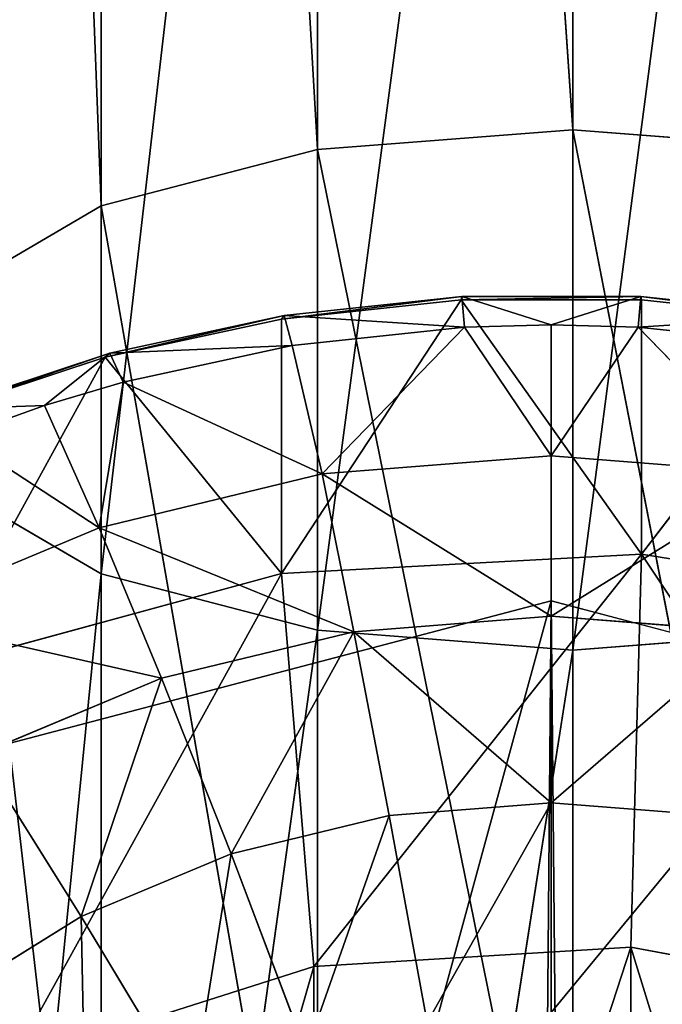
# Model space of a CAD drawing. Extents: x 80 to 596, y 77 to 1633.
# Tile 287 of 352: x 336.31 to 338.23, y 625.95 to 628.91. Entities that reach past the tile are written whole.
import ezdxf

# ---------------------------------------------------------------- set-up
doc = ezdxf.new("R2010")
doc.units = 0
doc.header["$LTSCALE"] = 25.4
doc.layers.get('0').update_dxf_attribs({"color": 13, "linetype": 'CONTINUOUS'})

# ---------------------------------------------------------------- blocks, each defined once
blk = doc.blocks.new('CADILLAC-III-8190-7988-799')
at = {"color": 18}
for p, q in [((-0.7009, 639.7738, 19.6948), (0.0644, 628.5776, 22.2686)), ((-0.7009, 639.7738, 19.6948), (0.0644, 628.5776, 22.2686)), ((-0.7009, 639.7738, 19.6948), (-0.7009, 628.5182, 22.128)), ((-0.7009, 639.7738, 19.6948), (-0.7009, 628.5182, 22.128)), ((0.0644, 639.7888, 19.8463), (0.0644, 628.5776, 22.2686)), ((0.0644, 639.7888, 19.8463), (0.0644, 628.5776, 22.2686)), ((-0.7009, 628.5182, 22.128), (-1.3498, 639.731, 19.2632)), ((-1.3498, 639.731, 19.2632), (-1.3498, 628.3491, 21.7275)), ((-0.7009, 628.5182, 22.128), (-1.3498, 639.731, 19.2632)), ((-1.3498, 639.731, 19.2632), (-1.3498, 628.3491, 21.7275)), ((-1.7833, 639.6669, 18.6174), (-1.3498, 628.3491, 21.7275)), ((-1.7833, 639.6669, 18.6174), (-1.3498, 628.3491, 21.7275)), ((-1.3498, 632.9412, 17.4091), (-1.3498, 627.2455, 19.1146)), ((-1.3498, 632.9412, 17.4091), (-1.3498, 627.2455, 19.1146)), ((-0.7009, 632.852, 16.9843), (-0.7009, 627.0763, 18.7141)), ((-0.7009, 632.852, 16.9843), (-0.7009, 627.0763, 18.7141)), ((0.0644, 627.0169, 18.5735), (0.0644, 632.8207, 16.8351)), ((0.0644, 627.0169, 18.5735), (0.0644, 632.8207, 16.8351)), ((-0.7009, 628.5182, 22.128), (0.0644, 628.5776, 22.2686)), ((-0.7009, 628.5182, 22.128), (0.0644, 628.5776, 22.2686)), ((0.0644, 628.5776, 22.2686), (0.8298, 628.5182, 22.128)), ((0.0644, 628.5776, 22.2686), (0.8298, 628.5182, 22.128)), ((0.0644, 628.5776, 22.2686), (0.8298, 624.6428, 24.5007)), ((0.0644, 628.5776, 22.2686), (0.8298, 624.6428, 24.5007)), ((0.0644, 628.5776, 22.2686), (0.0644, 624.746, 24.6124)), ((0.0644, 628.5776, 22.2686), (0.0644, 624.746, 24.6124)), ((-0.7009, 628.5182, 22.128), (-1.3498, 628.3491, 21.7275)), ((-0.7009, 628.5182, 22.128), (-1.3498, 628.3491, 21.7275)), ((-0.7009, 628.5182, 22.128), (0.0644, 624.746, 24.6124)), ((-0.7009, 628.5182, 22.128), (0.0644, 624.746, 24.6124)), ((-0.7009, 628.5182, 22.128), (-0.7009, 624.6428, 24.5007)), ((-0.7009, 628.5182, 22.128), (-0.7009, 624.6428, 24.5007)), ((-1.7833, 628.0959, 21.1281), (-1.3498, 628.3491, 21.7275)), ((-1.7833, 628.0959, 21.1281), (-1.3498, 628.3491, 21.7275)), ((-0.7009, 624.6428, 24.5007), (-1.3498, 628.3491, 21.7275)), ((-1.3498, 628.3491, 21.7275), (-1.3498, 624.3485, 24.1826)), ((-0.7009, 624.6428, 24.5007), (-1.3498, 628.3491, 21.7275)), ((-1.3498, 628.3491, 21.7275), (-1.3498, 624.3485, 24.1826)), ((-1.7833, 628.0959, 21.1281), (-1.3498, 624.3485, 24.1826)), ((-1.7833, 628.0959, 21.1281), (-1.3498, 624.3485, 24.1826)), ((-0.8006, 628.0205, 19.8552), (-0.2679, 628.0774, 19.8663)), ((-0.8006, 628.0205, 19.8552), (-0.2679, 628.0774, 19.8663)), ((-0.2707, 628.0673, 20.1865), (-0.2679, 628.0774, 19.8663)), ((-0.2707, 628.0673, 20.1865), (-0.2679, 628.0774, 19.8663)), ((0, 627.9927, 19.5607), (-0.2679, 628.0774, 19.8663)), ((-0.2679, 628.0774, 19.8663), (0.2679, 628.0774, 19.8663)), ((-0.2599, 627.9858, 19.5594), (-0.2679, 628.0774, 19.8663)), ((0, 627.9927, 19.5607), (-0.2679, 628.0774, 19.8663)), ((-0.2599, 627.9858, 19.5594), (-0.2679, 628.0774, 19.8663)), ((-0.2679, 628.0774, 19.8663), (0.2679, 628.0774, 19.8663)), ((0, 627.9927, 19.5607), (0.2679, 628.0774, 19.8663)), ((0, 627.9927, 19.5607), (0.2679, 628.0774, 19.8663)), ((0.2599, 627.9858, 19.5594), (0.2679, 628.0774, 19.8663)), ((0.2599, 627.9858, 19.5594), (0.2679, 628.0774, 19.8663)), ((0.2679, 628.0774, 19.8663), (0.8006, 628.0205, 19.8552)), ((0.2707, 628.0673, 20.1865), (0.2679, 628.0774, 19.8663)), ((0.2679, 628.0774, 19.8663), (0.8006, 628.0205, 19.8552)), ((0.2707, 628.0673, 20.1865), (0.2679, 628.0774, 19.8663)), ((-0.8089, 628.0099, 20.1753), (-0.2707, 628.0673, 20.1865)), ((-0.2707, 628.0673, 20.1865), (-0.8089, 627.2466, 24.1018)), ((-0.8089, 628.0099, 20.1753), (-0.2707, 628.0673, 20.1865)), ((-0.2707, 628.0673, 20.1865), (-0.8089, 627.2466, 24.1018)), ((-0.2707, 628.0673, 20.1865), (0.2707, 628.0673, 20.1865)), ((-0.2707, 628.0673, 20.1865), (0.2707, 628.0673, 20.1865)), ((-0.2707, 628.0673, 20.1865), (0.2707, 627.3041, 24.113)), ((-0.2707, 628.0673, 20.1865), (0.2707, 627.3041, 24.113)), ((0.2707, 628.0673, 20.1865), (0.8089, 628.0099, 20.1753)), ((0.2707, 628.0673, 20.1865), (0.8089, 628.0099, 20.1753)), ((0.2707, 628.0673, 20.1865), (0.2707, 627.3041, 24.113)), ((0.2707, 628.0673, 20.1865), (0.2707, 627.3041, 24.113)), ((-1.3239, 627.9074, 19.8332), (-0.8006, 628.0205, 19.8552)), ((-1.3239, 627.9074, 19.8332), (-0.8006, 628.0205, 19.8552)), ((-0.8089, 628.0099, 20.1753), (-0.8006, 628.0205, 19.8552)), ((-0.8089, 628.0099, 20.1753), (-0.8006, 628.0205, 19.8552)), ((-0.7766, 627.9306, 19.5487), (-0.8006, 628.0205, 19.8552)), ((-0.7766, 627.9306, 19.5487), (-0.8006, 628.0205, 19.8552)), ((-1.3376, 627.8956, 20.1531), (-0.8089, 628.0099, 20.1753)), ((-1.3376, 627.8956, 20.1531), (-0.8089, 628.0099, 20.1753)), ((-0.8089, 628.0099, 20.1753), (-0.8089, 627.2466, 24.1018)), ((-0.8089, 628.0099, 20.1753), (-0.8089, 627.2466, 24.1018)), ((0, 627.9927, 19.5607), (-0.2599, 627.9858, 19.5594)), ((0, 627.9927, 19.5607), (-0.2599, 627.9858, 19.5594)), ((0.2599, 627.9858, 19.5594), (0, 627.9927, 19.5607)), ((0, 627.9927, 19.5607), (0, 627.5996, 18.8706)), ((0.2599, 627.9858, 19.5594), (0, 627.9927, 19.5607)), ((0, 627.9927, 19.5607), (0, 627.5996, 18.8706)), ((0.8089, 628.0099, 20.1753), (0.2707, 627.3041, 24.113)), ((0.8089, 628.0099, 20.1753), (0.2707, 627.3041, 24.113)), ((-0.2599, 627.9858, 19.5594), (-0.7766, 627.9306, 19.5487)), ((-0.2599, 627.9858, 19.5594), (-0.7766, 627.9306, 19.5487)), ((-0.2599, 627.9858, 19.5594), (-0.687, 627.5452, 18.86)), ((-0.2599, 627.9858, 19.5594), (-0.687, 627.5452, 18.86)), ((0, 627.5996, 18.8706), (-0.2599, 627.9858, 19.5594)), ((0, 627.5996, 18.8706), (-0.2599, 627.9858, 19.5594)), ((0.2599, 627.9858, 19.5594), (0, 627.5996, 18.8706)), ((0.2599, 627.9858, 19.5594), (0, 627.5996, 18.8706)), ((0.7766, 627.9306, 19.5487), (0.2599, 627.9858, 19.5594)), ((0.7766, 627.9306, 19.5487), (0.2599, 627.9858, 19.5594)), ((0.687, 627.5452, 18.86), (0.2599, 627.9858, 19.5594)), ((0.687, 627.5452, 18.86), (0.2599, 627.9858, 19.5594)), ((-0.7766, 627.9306, 19.5487), (-1.2841, 627.8209, 19.5273)), ((-0.7766, 627.9306, 19.5487), (-1.2841, 627.8209, 19.5273)), ((-0.7766, 627.9306, 19.5487), (-0.687, 627.5452, 18.86)), ((-0.7766, 627.9306, 19.5487), (-0.687, 627.5452, 18.86)), ((-1.8317, 627.7395, 19.8006), (-1.3239, 627.9074, 19.8332)), ((-1.8317, 627.7395, 19.8006), (-1.3239, 627.9074, 19.8332)), ((-1.52, 627.7502, 19.5136), (-1.3239, 627.9074, 19.8332)), ((-1.52, 627.7502, 19.5136), (-1.3239, 627.9074, 19.8332)), ((-1.3376, 627.8956, 20.1531), (-1.3239, 627.9074, 19.8332)), ((-1.3376, 627.8956, 20.1531), (-1.3239, 627.9074, 19.8332)), ((-1.2841, 627.8209, 19.5273), (-1.3239, 627.9074, 19.8332)), ((-1.2841, 627.8209, 19.5273), (-1.3239, 627.9074, 19.8332)), ((-1.8507, 627.726, 20.1201), (-1.3376, 627.8956, 20.1531)), ((-1.3376, 627.8956, 20.1531), (-1.8507, 626.9627, 24.0466)), ((-1.8507, 627.726, 20.1201), (-1.3376, 627.8956, 20.1531)), ((-1.3376, 627.8956, 20.1531), (-1.8507, 626.9627, 24.0466)), ((-1.3376, 627.8956, 20.1531), (-0.8089, 627.2466, 24.1018)), ((-1.3376, 627.8956, 20.1531), (-0.8089, 627.2466, 24.1018)), ((-1.2841, 627.8209, 19.5273), (-1.52, 627.7502, 19.5136)), ((-1.2841, 627.8209, 19.5273), (-1.52, 627.7502, 19.5136)), ((-1.2841, 627.8209, 19.5273), (-1.3561, 627.3832, 18.8285)), ((-1.2841, 627.8209, 19.5273), (-1.3561, 627.3832, 18.8285)), ((-0.687, 627.5452, 18.86), (-1.2841, 627.8209, 19.5273)), ((-0.687, 627.5452, 18.86), (-1.2841, 627.8209, 19.5273)), ((-1.52, 627.7502, 19.5136), (-1.8317, 627.7395, 19.8006)), ((-1.52, 627.7502, 19.5136), (-1.8317, 627.7395, 19.8006)), ((-1.52, 627.7502, 19.5136), (-1.7767, 627.658, 19.4957)), ((-1.52, 627.7502, 19.5136), (-1.7767, 627.658, 19.4957)), ((-1.52, 627.7502, 19.5136), (-1.3561, 627.3832, 18.8285)), ((-1.52, 627.7502, 19.5136), (-1.3561, 627.3832, 18.8285)), ((-1.3561, 627.3832, 18.8285), (-1.7767, 627.658, 19.4957)), ((-1.3561, 627.3832, 18.8285), (-1.7767, 627.658, 19.4957)), ((0, 627.5996, 18.8706), (-0.687, 627.5452, 18.86)), ((0, 627.5996, 18.8706), (-0.687, 627.5452, 18.86)), ((0, 627.5996, 18.8706), (0, 627.1188, 18.2384)), ((0.687, 627.5452, 18.86), (0, 627.5996, 18.8706)), ((0.687, 627.5452, 18.86), (0, 627.5996, 18.8706)), ((0, 627.5996, 18.8706), (0, 627.1188, 18.2384)), ((-0.687, 627.5452, 18.86), (-1.3561, 627.3832, 18.8285)), ((-0.687, 627.5452, 18.86), (-1.3561, 627.3832, 18.8285)), ((-0.5919, 627.0719, 18.2293), (-0.687, 627.5452, 18.86)), ((-0.5919, 627.0719, 18.2293), (-0.687, 627.5452, 18.86)), ((-1.3498, 627.2455, 19.1146), (-1.7833, 627.4987, 19.714)), ((-1.3498, 627.2455, 19.1146), (-1.7833, 627.4987, 19.714)), ((-1.3561, 627.3832, 18.8285), (-1.9902, 627.1181, 18.777)), ((-1.3561, 627.3832, 18.8285), (-1.9902, 627.1181, 18.777)), ((-1.1685, 626.9324, 18.2022), (-1.3561, 627.3832, 18.8285)), ((-1.1685, 626.9324, 18.2022), (-1.3561, 627.3832, 18.8285)), ((0.2707, 627.3041, 24.113), (-0.8089, 627.2466, 24.1018)), ((0.2707, 627.3041, 24.113), (-0.8089, 627.2466, 24.1018)), ((1.3376, 627.1324, 24.0796), (0.2707, 627.3041, 24.113)), ((1.3376, 627.1324, 24.0796), (0.2707, 627.3041, 24.113)), ((-0.8089, 627.2466, 24.1018), (-1.8507, 626.9627, 24.0466)), ((-0.8089, 627.2466, 24.1018), (-1.8507, 626.9627, 24.0466)), ((-1.3498, 627.2455, 19.1146), (-1.7833, 622.8694, 22.5835)), ((-1.3498, 627.2455, 19.1146), (-1.7833, 622.8694, 22.5835)), ((-1.3498, 627.2455, 19.1146), (-1.3498, 622.429, 22.1075)), ((-0.7009, 627.0763, 18.7141), (-1.3498, 627.2455, 19.1146)), ((-0.7009, 627.0763, 18.7141), (-1.3498, 627.2455, 19.1146)), ((-1.3498, 627.2455, 19.1146), (-1.3498, 622.429, 22.1075)), ((0, 627.1188, 18.2384), (-0.5919, 627.0719, 18.2293)), ((0, 627.1188, 18.2384), (-0.5919, 627.0719, 18.2293)), ((0, 627.1188, 18.2384), (0, 626.5587, 17.6753)), ((0.5919, 627.0719, 18.2293), (0, 627.1188, 18.2384)), ((0.5919, 627.0719, 18.2293), (0, 627.1188, 18.2384)), ((0, 627.1188, 18.2384), (0, 626.5587, 17.6753)), ((-0.7009, 627.0763, 18.7141), (-1.3498, 622.429, 22.1075)), ((-0.7009, 627.0763, 18.7141), (-1.3498, 622.429, 22.1075)), ((-0.7009, 627.0763, 18.7141), (-0.7009, 622.1348, 21.7894)), ((0.0644, 627.0169, 18.5735), (-0.7009, 627.0763, 18.7141)), ((0.0644, 627.0169, 18.5735), (-0.7009, 627.0763, 18.7141)), ((-0.7009, 627.0763, 18.7141), (-0.7009, 622.1348, 21.7894)), ((0.0644, 627.0169, 18.5735), (0.8298, 627.0763, 18.7141)), ((0.0644, 627.0169, 18.5735), (0.8298, 627.0763, 18.7141)), ((-0.5919, 627.0719, 18.2293), (-1.1685, 626.9324, 18.2022)), ((-0.5919, 627.0719, 18.2293), (-1.1685, 626.9324, 18.2022)), ((-0.4865, 626.5201, 17.6678), (-0.5919, 627.0719, 18.2293)), ((-0.4865, 626.5201, 17.6678), (-0.5919, 627.0719, 18.2293)), ((0.0644, 627.0169, 18.5735), (-0.7009, 622.1348, 21.7894)), ((0.0644, 627.0169, 18.5735), (-0.7009, 622.1348, 21.7894)), ((0.0644, 622.0316, 21.6778), (0.0644, 627.0169, 18.5735)), ((0.0644, 622.0316, 21.6778), (0.0644, 627.0169, 18.5735)), ((-1.1685, 626.9324, 18.2022), (-1.7148, 626.7039, 18.1578)), ((-1.1685, 626.9324, 18.2022), (-1.7148, 626.7039, 18.1578)), ((-0.9603, 626.4055, 17.6455), (-1.1685, 626.9324, 18.2022)), ((-0.9603, 626.4055, 17.6455), (-1.1685, 626.9324, 18.2022)), ((-1.4093, 626.2177, 17.609), (-1.7148, 626.7039, 18.1578)), ((-1.4093, 626.2177, 17.609), (-1.7148, 626.7039, 18.1578)), ((0, 626.5587, 17.6753), (-0.4865, 626.5201, 17.6678)), ((0, 626.5587, 17.6753), (-0.4865, 626.5201, 17.6678)), ((0, 626.5587, 17.6753), (0, 625.9291, 17.191)), ((0.4865, 626.5201, 17.6678), (0, 626.5587, 17.6753)), ((0.4865, 626.5201, 17.6678), (0, 626.5587, 17.6753)), ((0, 626.5587, 17.6753), (0, 625.9291, 17.191)), ((-0.4865, 626.5201, 17.6678), (-0.9603, 626.4055, 17.6455)), ((-0.4865, 626.5201, 17.6678), (-0.9603, 626.4055, 17.6455)), ((-0.3725, 625.8996, 17.1853), (-0.4865, 626.5201, 17.6678)), ((-0.3725, 625.8996, 17.1853), (-0.4865, 626.5201, 17.6678)), ((-0.9603, 626.4055, 17.6455), (-1.4093, 626.2177, 17.609)), ((-0.9603, 626.4055, 17.6455), (-1.4093, 626.2177, 17.609)), ((-0.7354, 625.8118, 17.1682), (-0.9603, 626.4055, 17.6455)), ((-0.7354, 625.8118, 17.1682), (-0.9603, 626.4055, 17.6455)), ((-1.4093, 626.2177, 17.609), (-1.8218, 625.9617, 17.5592)), ((-1.4093, 626.2177, 17.609), (-1.8218, 625.9617, 17.5592)), ((-1.0792, 625.668, 17.1403), (-1.4093, 626.2177, 17.609)), ((-1.0792, 625.668, 17.1403), (-1.4093, 626.2177, 17.609)), ((0.2386, 626.126, 23.884), (-0.712, 626.0673, 23.8726)), ((0.2386, 626.126, 23.884), (-0.712, 626.0673, 23.8726)), ((0.2386, 623.2639, 38.6084), (0.2386, 626.126, 23.884)), ((1.1743, 625.9507, 23.8499), (0.2386, 626.126, 23.884)), ((0.2386, 623.2639, 38.6084), (0.2386, 626.126, 23.884)), ((1.1743, 625.9507, 23.8499), (0.2386, 626.126, 23.884)), ((-0.712, 626.0673, 23.8726), (-1.618, 625.7783, 23.8164)), ((-0.712, 626.0673, 23.8726), (-1.618, 625.7783, 23.8164)), ((-0.712, 623.2051, 38.597), (-0.712, 626.0673, 23.8726)), ((-0.712, 623.2051, 38.597), (-0.712, 626.0673, 23.8726))]:
    blk.add_line(p, q, dxfattribs=at)
at = {"color": 250}
for p, q in [((0, 627.1641, 24.0858), (-2.425, 626.5262, 23.9618)), ((0, 627.1641, 24.0858), (-2.425, 626.5262, 23.9618)), ((0, 350.491, 1447.4452), (0, 627.1641, 24.0858)), ((2.425, 626.5262, 23.9618), (0, 627.1641, 24.0858)), ((0, 350.491, 1447.4452), (0, 627.1641, 24.0858)), ((2.425, 626.5262, 23.9618), (0, 627.1641, 24.0858))]:
    blk.add_line(p, q, dxfattribs=at)
at = {"color": 18}
mesh = blk.add_polyface(dxfattribs=at)
corners = [(-0.7009, 639.7738, 19.6948), (-1.3498, 639.731, 19.2632), (-0.7009, 628.5182, 22.128)]
mesh.append_faces([[corners[k] for k in face] for face in [(0, 1, 2)]], dxfattribs={"color": 18})
mesh = blk.add_polyface(dxfattribs=at)
corners = [(0.0644, 639.7888, 19.8463), (-0.7009, 639.7738, 19.6948), (0.0644, 628.5776, 22.2686)]
mesh.append_faces([[corners[k] for k in face] for face in [(0, 1, 2)]], dxfattribs={"color": 18})
mesh = blk.add_polyface(dxfattribs=at)
corners = [(0.0644, 628.5776, 22.2686), (-0.7009, 639.7738, 19.6948), (-0.7009, 628.5182, 22.128)]
mesh.append_faces([[corners[k] for k in face] for face in [(0, 1, 2)]], dxfattribs={"color": 18})
mesh = blk.add_polyface(dxfattribs=at)
corners = [(0.8298, 639.7738, 19.6948), (0.0644, 639.7888, 19.8463), (0.8298, 628.5182, 22.128)]
mesh.append_faces([[corners[k] for k in face] for face in [(0, 1, 2)]], dxfattribs={"color": 18})
mesh = blk.add_polyface(dxfattribs=at)
corners = [(0.8298, 628.5182, 22.128), (0.0644, 639.7888, 19.8463), (0.0644, 628.5776, 22.2686)]
mesh.append_faces([[corners[k] for k in face] for face in [(0, 1, 2)]], dxfattribs={"color": 18})
mesh = blk.add_polyface(dxfattribs=at)
corners = [(-1.3498, 639.731, 19.2632), (-1.7833, 639.6669, 18.6174), (-1.3498, 628.3491, 21.7275)]
mesh.append_faces([[corners[k] for k in face] for face in [(0, 1, 2)]], dxfattribs={"color": 18})
mesh = blk.add_polyface(dxfattribs=at)
corners = [(-0.7009, 628.5182, 22.128), (-1.3498, 639.731, 19.2632), (-1.3498, 628.3491, 21.7275)]
mesh.append_faces([[corners[k] for k in face] for face in [(0, 1, 2)]], dxfattribs={"color": 18})
mesh = blk.add_polyface(dxfattribs=at)
corners = [(-1.7833, 639.6669, 18.6174), (-1.7833, 628.0959, 21.1281), (-1.3498, 628.3491, 21.7275)]
mesh.append_faces([[corners[k] for k in face] for face in [(0, 1, 2)]], dxfattribs={"color": 18})
mesh = blk.add_polyface(dxfattribs=at)
corners = [(-1.7833, 627.4987, 19.714), (-1.3498, 632.9412, 17.4091), (-1.3498, 627.2455, 19.1146), (-1.7833, 633.0745, 18.045)]
mesh.append_faces([[corners[k] for k in face] for face in [(0, 1, 2), (1, 0, 3)]], dxfattribs={"vtx0": -1, "color": 18})
mesh = blk.add_polyface(dxfattribs=at)
corners = [(-0.7009, 632.852, 16.9843), (-1.3498, 627.2455, 19.1146), (-1.3498, 632.9412, 17.4091), (-0.7009, 627.0763, 18.7141)]
mesh.append_faces([[corners[k] for k in face] for face in [(0, 1, 2), (1, 0, 3)]], dxfattribs={"vtx0": -1, "color": 18})
mesh = blk.add_polyface(dxfattribs=at)
corners = [(0.0644, 632.8207, 16.8351), (-0.7009, 627.0763, 18.7141), (-0.7009, 632.852, 16.9843), (0.0644, 627.0169, 18.5735)]
mesh.append_faces([[corners[k] for k in face] for face in [(0, 1, 2), (1, 0, 3)]], dxfattribs={"vtx0": -1, "color": 18})
mesh = blk.add_polyface(dxfattribs=at)
corners = [(0.8298, 632.852, 16.9843), (0.0644, 627.0169, 18.5735), (0.0644, 632.8207, 16.8351), (0.8298, 627.0763, 18.7141)]
mesh.append_faces([[corners[k] for k in face] for face in [(0, 1, 2), (1, 0, 3)]], dxfattribs={"vtx0": -1, "color": 18})
mesh = blk.add_polyface(dxfattribs=at)
corners = [(0.0644, 628.5776, 22.2686), (-0.7009, 628.5182, 22.128), (0.0644, 624.746, 24.6124)]
mesh.append_faces([[corners[k] for k in face] for face in [(0, 1, 2)]], dxfattribs={"color": 18})
mesh = blk.add_polyface(dxfattribs=at)
corners = [(0.8298, 628.5182, 22.128), (0.0644, 628.5776, 22.2686), (0.8298, 624.6428, 24.5007)]
mesh.append_faces([[corners[k] for k in face] for face in [(0, 1, 2)]], dxfattribs={"color": 18})
mesh = blk.add_polyface(dxfattribs=at)
corners = [(0.8298, 624.6428, 24.5007), (0.0644, 628.5776, 22.2686), (0.0644, 624.746, 24.6124)]
mesh.append_faces([[corners[k] for k in face] for face in [(0, 1, 2)]], dxfattribs={"color": 18})
mesh = blk.add_polyface(dxfattribs=at)
corners = [(-0.7009, 628.5182, 22.128), (-1.3498, 628.3491, 21.7275), (-0.7009, 624.6428, 24.5007)]
mesh.append_faces([[corners[k] for k in face] for face in [(0, 1, 2)]], dxfattribs={"color": 18})
mesh = blk.add_polyface(dxfattribs=at)
corners = [(0.0644, 624.746, 24.6124), (-0.7009, 628.5182, 22.128), (-0.7009, 624.6428, 24.5007)]
mesh.append_faces([[corners[k] for k in face] for face in [(0, 1, 2)]], dxfattribs={"color": 18})
mesh = blk.add_polyface(dxfattribs=at)
corners = [(-1.3498, 628.3491, 21.7275), (-1.7833, 628.0959, 21.1281), (-1.3498, 624.3485, 24.1826)]
mesh.append_faces([[corners[k] for k in face] for face in [(0, 1, 2)]], dxfattribs={"color": 18})
mesh = blk.add_polyface(dxfattribs=at)
corners = [(-0.7009, 624.6428, 24.5007), (-1.3498, 628.3491, 21.7275), (-1.3498, 624.3485, 24.1826)]
mesh.append_faces([[corners[k] for k in face] for face in [(0, 1, 2)]], dxfattribs={"color": 18})
mesh = blk.add_polyface(dxfattribs=at)
corners = [(-1.7833, 628.0959, 21.1281), (-1.7833, 623.9082, 23.7066), (-1.3498, 624.3485, 24.1826)]
mesh.append_faces([[corners[k] for k in face] for face in [(0, 1, 2)]], dxfattribs={"color": 18})
mesh = blk.add_polyface(dxfattribs=at)
corners = [(-0.8089, 628.0099, 20.1753), (-0.2679, 628.0774, 19.8663), (-0.8006, 628.0205, 19.8552), (-0.2707, 628.0673, 20.1865)]
mesh.append_faces([[corners[k] for k in face] for face in [(0, 1, 2), (1, 0, 3)]], dxfattribs={"vtx0": -1, "color": 18})
mesh = blk.add_polyface(dxfattribs=at)
corners = [(-0.8006, 628.0205, 19.8552), (-0.2599, 627.9858, 19.5594), (-0.7766, 627.9306, 19.5487), (-0.2679, 628.0774, 19.8663)]
mesh.append_faces([[corners[k] for k in face] for face in [(0, 1, 2), (1, 0, 3)]], dxfattribs={"vtx0": -1, "color": 18})
mesh = blk.add_polyface(dxfattribs=at)
corners = [(-0.2707, 628.0673, 20.1865), (0.2679, 628.0774, 19.8663), (-0.2679, 628.0774, 19.8663), (0.2707, 628.0673, 20.1865)]
mesh.append_faces([[corners[k] for k in face] for face in [(0, 1, 2), (1, 0, 3)]], dxfattribs={"vtx0": -1, "color": 18})
mesh = blk.add_polyface(dxfattribs=at)
corners = [(0.2679, 628.0774, 19.8663), (0, 627.9927, 19.5607), (-0.2679, 628.0774, 19.8663)]
mesh.append_faces([[corners[k] for k in face] for face in [(0, 1, 2)]], dxfattribs={"color": 18})
mesh = blk.add_polyface(dxfattribs=at)
corners = [(-0.2679, 628.0774, 19.8663), (0, 627.9927, 19.5607), (-0.2599, 627.9858, 19.5594)]
mesh.append_faces([[corners[k] for k in face] for face in [(0, 1, 2)]], dxfattribs={"color": 18})
mesh = blk.add_polyface(dxfattribs=at)
corners = [(0.2679, 628.0774, 19.8663), (0.2599, 627.9858, 19.5594), (0, 627.9927, 19.5607)]
mesh.append_faces([[corners[k] for k in face] for face in [(0, 1, 2)]], dxfattribs={"color": 18})
mesh = blk.add_polyface(dxfattribs=at)
corners = [(0.2599, 627.9858, 19.5594), (0.8006, 628.0205, 19.8552), (0.7766, 627.9306, 19.5487), (0.2679, 628.0774, 19.8663)]
mesh.append_faces([[corners[k] for k in face] for face in [(0, 1, 2), (1, 0, 3)]], dxfattribs={"vtx0": -1, "color": 18})
mesh = blk.add_polyface(dxfattribs=at)
corners = [(0.2679, 628.0774, 19.8663), (0.8089, 628.0099, 20.1753), (0.8006, 628.0205, 19.8552), (0.2707, 628.0673, 20.1865)]
mesh.append_faces([[corners[k] for k in face] for face in [(0, 1, 2), (1, 0, 3)]], dxfattribs={"vtx0": -1, "color": 18})
mesh = blk.add_polyface(dxfattribs=at)
corners = [(0.2707, 627.3041, 24.113), (-0.2707, 628.0673, 20.1865), (-0.8089, 627.2466, 24.1018)]
mesh.append_faces([[corners[k] for k in face] for face in [(0, 1, 2)]], dxfattribs={"color": 18})
mesh = blk.add_polyface(dxfattribs=at)
corners = [(-0.8089, 627.2466, 24.1018), (-0.2707, 628.0673, 20.1865), (-0.8089, 628.0099, 20.1753)]
mesh.append_faces([[corners[k] for k in face] for face in [(0, 1, 2)]], dxfattribs={"color": 18})
mesh = blk.add_polyface(dxfattribs=at)
corners = [(0.2707, 627.3041, 24.113), (0.2707, 628.0673, 20.1865), (-0.2707, 628.0673, 20.1865)]
mesh.append_faces([[corners[k] for k in face] for face in [(0, 1, 2)]], dxfattribs={"color": 18})
mesh = blk.add_polyface(dxfattribs=at)
corners = [(0.2707, 627.3041, 24.113), (0.8089, 628.0099, 20.1753), (0.2707, 628.0673, 20.1865)]
mesh.append_faces([[corners[k] for k in face] for face in [(0, 1, 2)]], dxfattribs={"color": 18})
mesh = blk.add_polyface(dxfattribs=at)
corners = [(-1.3376, 627.8956, 20.1531), (-0.8006, 628.0205, 19.8552), (-1.3239, 627.9074, 19.8332), (-0.8089, 628.0099, 20.1753)]
mesh.append_faces([[corners[k] for k in face] for face in [(0, 1, 2), (1, 0, 3)]], dxfattribs={"vtx0": -1, "color": 18})
mesh = blk.add_polyface(dxfattribs=at)
corners = [(-1.3239, 627.9074, 19.8332), (-0.7766, 627.9306, 19.5487), (-1.2841, 627.8209, 19.5273), (-0.8006, 628.0205, 19.8552)]
mesh.append_faces([[corners[k] for k in face] for face in [(0, 1, 2), (1, 0, 3)]], dxfattribs={"vtx0": -1, "color": 18})
mesh = blk.add_polyface(dxfattribs=at)
corners = [(-0.8089, 627.2466, 24.1018), (-0.8089, 628.0099, 20.1753), (-1.3376, 627.8956, 20.1531)]
mesh.append_faces([[corners[k] for k in face] for face in [(0, 1, 2)]], dxfattribs={"color": 18})
mesh = blk.add_polyface(dxfattribs=at)
corners = [(0, 627.9927, 19.5607), (0, 627.5996, 18.8706), (-0.2599, 627.9858, 19.5594)]
mesh.append_faces([[corners[k] for k in face] for face in [(0, 1, 2)]], dxfattribs={"color": 18})
mesh = blk.add_polyface(dxfattribs=at)
corners = [(0, 627.9927, 19.5607), (0.2599, 627.9858, 19.5594), (0, 627.5996, 18.8706)]
mesh.append_faces([[corners[k] for k in face] for face in [(0, 1, 2)]], dxfattribs={"color": 18})
mesh = blk.add_polyface(dxfattribs=at)
corners = [(0.2707, 627.3041, 24.113), (1.3376, 627.1324, 24.0796), (0.8089, 628.0099, 20.1753)]
mesh.append_faces([[corners[k] for k in face] for face in [(0, 1, 2)]], dxfattribs={"color": 18})
mesh = blk.add_polyface(dxfattribs=at)
corners = [(-0.2599, 627.9858, 19.5594), (-0.687, 627.5452, 18.86), (-0.7766, 627.9306, 19.5487)]
mesh.append_faces([[corners[k] for k in face] for face in [(0, 1, 2)]], dxfattribs={"color": 18})
mesh = blk.add_polyface(dxfattribs=at)
corners = [(-0.2599, 627.9858, 19.5594), (0, 627.5996, 18.8706), (-0.687, 627.5452, 18.86)]
mesh.append_faces([[corners[k] for k in face] for face in [(0, 1, 2)]], dxfattribs={"color": 18})
mesh = blk.add_polyface(dxfattribs=at)
corners = [(0.2599, 627.9858, 19.5594), (0.687, 627.5452, 18.86), (0, 627.5996, 18.8706)]
mesh.append_faces([[corners[k] for k in face] for face in [(0, 1, 2)]], dxfattribs={"color": 18})
mesh = blk.add_polyface(dxfattribs=at)
corners = [(0.2599, 627.9858, 19.5594), (0.7766, 627.9306, 19.5487), (0.687, 627.5452, 18.86)]
mesh.append_faces([[corners[k] for k in face] for face in [(0, 1, 2)]], dxfattribs={"color": 18})
mesh = blk.add_polyface(dxfattribs=at)
corners = [(-0.7766, 627.9306, 19.5487), (-0.687, 627.5452, 18.86), (-1.2841, 627.8209, 19.5273)]
mesh.append_faces([[corners[k] for k in face] for face in [(0, 1, 2)]], dxfattribs={"color": 18})
mesh = blk.add_polyface(dxfattribs=at)
corners = [(-1.8507, 627.726, 20.1201), (-1.3239, 627.9074, 19.8332), (-1.8317, 627.7395, 19.8006), (-1.3376, 627.8956, 20.1531)]
mesh.append_faces([[corners[k] for k in face] for face in [(0, 1, 2), (1, 0, 3)]], dxfattribs={"vtx0": -1, "color": 18})
mesh = blk.add_polyface(dxfattribs=at)
corners = [(-1.3239, 627.9074, 19.8332), (-1.52, 627.7502, 19.5136), (-1.8317, 627.7395, 19.8006)]
mesh.append_faces([[corners[k] for k in face] for face in [(0, 1, 2)]], dxfattribs={"color": 18})
mesh = blk.add_polyface(dxfattribs=at)
corners = [(-1.3239, 627.9074, 19.8332), (-1.2841, 627.8209, 19.5273), (-1.52, 627.7502, 19.5136)]
mesh.append_faces([[corners[k] for k in face] for face in [(0, 1, 2)]], dxfattribs={"color": 18})
mesh = blk.add_polyface(dxfattribs=at)
corners = [(-0.8089, 627.2466, 24.1018), (-1.3376, 627.8956, 20.1531), (-1.8507, 626.9627, 24.0466)]
mesh.append_faces([[corners[k] for k in face] for face in [(0, 1, 2)]], dxfattribs={"color": 18})
mesh = blk.add_polyface(dxfattribs=at)
corners = [(-1.8507, 626.9627, 24.0466), (-1.3376, 627.8956, 20.1531), (-1.8507, 627.726, 20.1201)]
mesh.append_faces([[corners[k] for k in face] for face in [(0, 1, 2)]], dxfattribs={"color": 18})
mesh = blk.add_polyface(dxfattribs=at)
corners = [(-1.2841, 627.8209, 19.5273), (-1.3561, 627.3832, 18.8285), (-1.52, 627.7502, 19.5136)]
mesh.append_faces([[corners[k] for k in face] for face in [(0, 1, 2)]], dxfattribs={"color": 18})
mesh = blk.add_polyface(dxfattribs=at)
corners = [(-1.2841, 627.8209, 19.5273), (-0.687, 627.5452, 18.86), (-1.3561, 627.3832, 18.8285)]
mesh.append_faces([[corners[k] for k in face] for face in [(0, 1, 2)]], dxfattribs={"color": 18})
mesh = blk.add_polyface(dxfattribs=at)
corners = [(-1.8317, 627.7395, 19.8006), (-1.52, 627.7502, 19.5136), (-1.7767, 627.658, 19.4957)]
mesh.append_faces([[corners[k] for k in face] for face in [(0, 1, 2)]], dxfattribs={"color": 18})
mesh = blk.add_polyface(dxfattribs=at)
corners = [(-1.52, 627.7502, 19.5136), (-1.3561, 627.3832, 18.8285), (-1.7767, 627.658, 19.4957)]
mesh.append_faces([[corners[k] for k in face] for face in [(0, 1, 2)]], dxfattribs={"color": 18})
mesh = blk.add_polyface(dxfattribs=at)
corners = [(-1.7767, 627.658, 19.4957), (-1.3561, 627.3832, 18.8285), (-1.9902, 627.1181, 18.777)]
mesh.append_faces([[corners[k] for k in face] for face in [(0, 1, 2)]], dxfattribs={"color": 18})
mesh = blk.add_polyface(dxfattribs=at)
corners = [(-0.687, 627.5452, 18.86), (0, 627.1188, 18.2384), (-0.5919, 627.0719, 18.2293), (0, 627.5996, 18.8706)]
mesh.append_faces([[corners[k] for k in face] for face in [(0, 1, 2), (1, 0, 3)]], dxfattribs={"vtx0": -1, "color": 18})
mesh = blk.add_polyface(dxfattribs=at)
corners = [(0, 627.1188, 18.2384), (0.687, 627.5452, 18.86), (0.5919, 627.0719, 18.2293), (0, 627.5996, 18.8706)]
mesh.append_faces([[corners[k] for k in face] for face in [(0, 1, 2), (1, 0, 3)]], dxfattribs={"vtx0": -1, "color": 18})
mesh = blk.add_polyface(dxfattribs=at)
corners = [(-1.3561, 627.3832, 18.8285), (-0.5919, 627.0719, 18.2293), (-1.1685, 626.9324, 18.2022), (-0.687, 627.5452, 18.86)]
mesh.append_faces([[corners[k] for k in face] for face in [(0, 1, 2), (1, 0, 3)]], dxfattribs={"vtx0": -1, "color": 18})
mesh = blk.add_polyface(dxfattribs=at)
corners = [(-1.7833, 627.4987, 19.714), (-1.3498, 627.2455, 19.1146), (-1.7833, 622.8694, 22.5835)]
mesh.append_faces([[corners[k] for k in face] for face in [(0, 1, 2)]], dxfattribs={"color": 18})
mesh = blk.add_polyface(dxfattribs=at)
corners = [(-1.9902, 627.1181, 18.777), (-1.1685, 626.9324, 18.2022), (-1.7148, 626.7039, 18.1578), (-1.3561, 627.3832, 18.8285)]
mesh.append_faces([[corners[k] for k in face] for face in [(0, 1, 2), (1, 0, 3)]], dxfattribs={"vtx0": -1, "color": 18})
mesh = blk.add_polyface(dxfattribs=at)
corners = [(-4.7383, 620.836, 22.8557), (-4.9707, 622.9338, 23.2635), (-4.9707, 621.8725, 23.0572), (-4.7383, 623.9703, 23.465), (-4.2843, 619.8727, 22.6685), (-4.2843, 624.9335, 23.6522), (-3.63, 619.0278, 22.5042), (-3.77, 621.9356, 23.0695), (-3.5332, 621.03, 22.8934), (-2.8059, 618.3408, 22.3707), (-3.0743, 620.2106, 22.7341), (-2.4222, 619.529, 22.6016), (-1.8507, 617.8436, 22.274), (-1.618, 619.028, 22.5043), (-0.8089, 617.5597, 22.2189), (-0.712, 618.739, 22.4481), (0.2707, 617.5022, 22.2077), (0.2386, 618.6804, 22.4367), (1.1743, 618.8555, 22.4707), (1.3376, 617.6739, 22.2411), (2.0361, 619.2537, 22.5481), (2.342, 618.0668, 22.3174), (2.7701, 619.8497, 22.664), (3.2369, 618.6624, 22.4332), (3.33, 620.6061, 22.811), (3.9805, 619.4329, 22.583), (3.6806, 621.4755, 22.98), (3.8, 622.4031, 23.1603), (-3.77, 622.8707, 23.2512), (-3.63, 625.7785, 23.8164), (-3.5332, 623.7763, 23.4272), (-2.8059, 626.4656, 23.95), (-3.0743, 624.5957, 23.5865), (-2.4222, 625.2773, 23.719), (-1.8507, 626.9627, 24.0466), (-1.618, 625.7783, 23.8164), (-0.8089, 627.2466, 24.1018), (-0.712, 626.0673, 23.8726), (0.2707, 627.3041, 24.113), (0.2386, 626.126, 23.884), (1.1743, 625.9507, 23.8499), (1.3376, 627.1324, 24.0796), (2.0361, 625.5527, 23.7725), (2.342, 626.7396, 24.0032), (2.7701, 624.9567, 23.6567), (3.2369, 626.1439, 23.8875), (3.33, 624.2002, 23.5096), (3.9805, 625.3734, 23.7377), (3.6806, 623.3308, 23.3406), (4.5379, 620.3423, 22.7597), (4.5379, 624.4641, 23.5609), (4.8831, 621.348, 22.9552), (4.8831, 623.4583, 23.3654), (5, 622.4031, 23.1603)]
mesh.append_faces([[corners[k] for k in face] for face in [(0, 1, 2), (52, 51, 53)]], dxfattribs={"vtx0": -1, "color": 18})
mesh.append_faces([[corners[k] for k in face] for face in [(1, 0, 3), (3, 4, 5), (7, 6, 8), (8, 9, 10), (10, 9, 11), (11, 12, 13), (13, 14, 15), (15, 16, 17), (17, 16, 18), (18, 19, 20), (20, 21, 22), (22, 23, 24), (24, 25, 26), (26, 25, 27), (5, 28, 29), (28, 5, 7), (29, 30, 31), (31, 33, 34), (34, 35, 36), (36, 37, 38), (38, 40, 41), (41, 42, 43), (43, 44, 45), (45, 46, 47), (47, 49, 50), (50, 51, 52)]], dxfattribs={"vtx0": -1, "vtx1": -1, "color": 18})
mesh.append_faces([[corners[k] for k in face] for face in [(5, 6, 7), (47, 27, 25)]], dxfattribs={"vtx0": -1, "vtx1": -1, "vtx2": -1, "color": 18})
mesh.append_faces([[corners[k] for k in face] for face in [(3, 0, 4), (5, 4, 6), (8, 6, 9), (11, 9, 12), (13, 12, 14), (15, 14, 16), (18, 16, 19), (20, 19, 21), (22, 21, 23), (24, 23, 25), (29, 28, 30), (31, 30, 32), (31, 32, 33), (34, 33, 35), (36, 35, 37), (38, 37, 39), (38, 39, 40), (41, 40, 42), (43, 42, 44), (45, 44, 46), (47, 46, 48), (47, 48, 27), (47, 25, 49), (50, 49, 51)]], dxfattribs={"vtx0": -1, "vtx2": -1, "color": 18})
mesh = blk.add_polyface(dxfattribs=at)
corners = [(-1.3498, 627.2455, 19.1146), (-1.3498, 622.429, 22.1075), (-1.7833, 622.8694, 22.5835)]
mesh.append_faces([[corners[k] for k in face] for face in [(0, 1, 2)]], dxfattribs={"color": 18})
mesh = blk.add_polyface(dxfattribs=at)
corners = [(-0.7009, 627.0763, 18.7141), (-1.3498, 622.429, 22.1075), (-1.3498, 627.2455, 19.1146)]
mesh.append_faces([[corners[k] for k in face] for face in [(0, 1, 2)]], dxfattribs={"color": 18})
at = {"color": 250}
mesh = blk.add_polyface(dxfattribs=at)
corners = [(-4.2002, 624.7836, 23.623), (-4.2002, 620.0227, 22.6976), (-4.85, 622.4031, 23.1603), (-2.425, 626.5262, 23.9618), (-2.425, 618.2801, 22.3589), (0, 627.1641, 24.0858), (0, 617.6423, 22.2349), (2.425, 626.5262, 23.9618), (2.425, 618.2801, 22.3589), (4.2002, 624.7836, 23.623), (4.2002, 620.0227, 22.6976), (4.85, 622.4031, 23.1603)]
mesh.append_faces([[corners[k] for k in face] for face in [(0, 1, 2), (10, 9, 11)]], dxfattribs={"vtx0": -1, "color": 250})
mesh.append_faces([[corners[k] for k in face] for face in [(1, 3, 4), (4, 5, 6), (6, 7, 8), (8, 9, 10)]], dxfattribs={"vtx0": -1, "vtx1": -1, "color": 250})
mesh.append_faces([[corners[k] for k in face] for face in [(1, 0, 3), (4, 3, 5), (6, 5, 7), (8, 7, 9)]], dxfattribs={"vtx0": -1, "vtx2": -1, "color": 250})
mesh = blk.add_polyface(dxfattribs=at)
corners = [(-2.425, 349.8531, 1447.3213), (0, 627.1641, 24.0858), (-2.425, 626.5262, 23.9618), (0, 350.491, 1447.4452)]
mesh.append_faces([[corners[k] for k in face] for face in [(0, 1, 2), (1, 0, 3)]], dxfattribs={"vtx0": -1, "color": 250})
mesh = blk.add_polyface(dxfattribs=at)
corners = [(0, 627.1641, 24.0858), (2.425, 349.8531, 1447.3213), (2.425, 626.5262, 23.9618), (0, 350.491, 1447.4452)]
mesh.append_faces([[corners[k] for k in face] for face in [(0, 1, 2), (1, 0, 3)]], dxfattribs={"vtx0": -1, "color": 250})
at = {"color": 18}
mesh = blk.add_polyface(dxfattribs=at)
corners = [(-0.5919, 627.0719, 18.2293), (0, 626.5587, 17.6753), (-0.4865, 626.5201, 17.6678), (0, 627.1188, 18.2384)]
mesh.append_faces([[corners[k] for k in face] for face in [(0, 1, 2), (1, 0, 3)]], dxfattribs={"vtx0": -1, "color": 18})
mesh = blk.add_polyface(dxfattribs=at)
corners = [(0, 626.5587, 17.6753), (0.5919, 627.0719, 18.2293), (0.4865, 626.5201, 17.6678), (0, 627.1188, 18.2384)]
mesh.append_faces([[corners[k] for k in face] for face in [(0, 1, 2), (1, 0, 3)]], dxfattribs={"vtx0": -1, "color": 18})
mesh = blk.add_polyface(dxfattribs=at)
corners = [(-0.7009, 622.1348, 21.7894), (-1.3498, 622.429, 22.1075), (-0.7009, 627.0763, 18.7141)]
mesh.append_faces([[corners[k] for k in face] for face in [(0, 1, 2)]], dxfattribs={"color": 18})
mesh = blk.add_polyface(dxfattribs=at)
corners = [(0.0644, 627.0169, 18.5735), (-0.7009, 622.1348, 21.7894), (-0.7009, 627.0763, 18.7141)]
mesh.append_faces([[corners[k] for k in face] for face in [(0, 1, 2)]], dxfattribs={"color": 18})
mesh = blk.add_polyface(dxfattribs=at)
corners = [(0.8298, 627.0763, 18.7141), (0.0644, 622.0316, 21.6778), (0.0644, 627.0169, 18.5735)]
mesh.append_faces([[corners[k] for k in face] for face in [(0, 1, 2)]], dxfattribs={"color": 18})
mesh = blk.add_polyface(dxfattribs=at)
corners = [(0.8298, 622.1348, 21.7894), (0.0644, 622.0316, 21.6778), (0.8298, 627.0763, 18.7141)]
mesh.append_faces([[corners[k] for k in face] for face in [(0, 1, 2)]], dxfattribs={"color": 18})
mesh = blk.add_polyface(dxfattribs=at)
corners = [(-0.5919, 627.0719, 18.2293), (-0.9603, 626.4055, 17.6455), (-1.1685, 626.9324, 18.2022), (-0.4865, 626.5201, 17.6678)]
mesh.append_faces([[corners[k] for k in face] for face in [(0, 1, 2), (1, 0, 3)]], dxfattribs={"vtx0": -1, "color": 18})
mesh = blk.add_polyface(dxfattribs=at)
corners = [(0.0644, 622.0316, 21.6778), (-0.7009, 622.1348, 21.7894), (0.0644, 627.0169, 18.5735)]
mesh.append_faces([[corners[k] for k in face] for face in [(0, 1, 2)]], dxfattribs={"color": 18})
mesh = blk.add_polyface(dxfattribs=at)
corners = [(-1.1685, 626.9324, 18.2022), (-1.4093, 626.2177, 17.609), (-1.7148, 626.7039, 18.1578), (-0.9603, 626.4055, 17.6455)]
mesh.append_faces([[corners[k] for k in face] for face in [(0, 1, 2), (1, 0, 3)]], dxfattribs={"vtx0": -1, "color": 18})
mesh = blk.add_polyface(dxfattribs=at)
corners = [(-1.7148, 626.7039, 18.1578), (-1.8218, 625.9617, 17.5592), (-2.2166, 626.3923, 18.0972), (-1.4093, 626.2177, 17.609)]
mesh.append_faces([[corners[k] for k in face] for face in [(0, 1, 2), (1, 0, 3)]], dxfattribs={"vtx0": -1, "color": 18})
mesh = blk.add_polyface(dxfattribs=at)
corners = [(0, 626.5587, 17.6753), (-0.3725, 625.8996, 17.1853), (-0.4865, 626.5201, 17.6678), (0, 625.9291, 17.191)]
mesh.append_faces([[corners[k] for k in face] for face in [(0, 1, 2), (1, 0, 3)]], dxfattribs={"vtx0": -1, "color": 18})
mesh = blk.add_polyface(dxfattribs=at)
corners = [(0.4865, 626.5201, 17.6678), (0, 625.9291, 17.191), (0, 626.5587, 17.6753), (0.3725, 625.8996, 17.1853)]
mesh.append_faces([[corners[k] for k in face] for face in [(0, 1, 2), (1, 0, 3)]], dxfattribs={"vtx0": -1, "color": 18})
mesh = blk.add_polyface(dxfattribs=at)
corners = [(-0.4865, 626.5201, 17.6678), (-0.7354, 625.8118, 17.1682), (-0.9603, 626.4055, 17.6455), (-0.3725, 625.8996, 17.1853)]
mesh.append_faces([[corners[k] for k in face] for face in [(0, 1, 2), (1, 0, 3)]], dxfattribs={"vtx0": -1, "color": 18})
mesh = blk.add_polyface(dxfattribs=at)
corners = [(-0.9603, 626.4055, 17.6455), (-1.0792, 625.668, 17.1403), (-1.4093, 626.2177, 17.609), (-0.7354, 625.8118, 17.1682)]
mesh.append_faces([[corners[k] for k in face] for face in [(0, 1, 2), (1, 0, 3)]], dxfattribs={"vtx0": -1, "color": 18})
mesh = blk.add_polyface(dxfattribs=at)
corners = [(-1.4093, 626.2177, 17.609), (-1.395, 625.4719, 17.1022), (-1.8218, 625.9617, 17.5592), (-1.0792, 625.668, 17.1403)]
mesh.append_faces([[corners[k] for k in face] for face in [(0, 1, 2), (1, 0, 3)]], dxfattribs={"vtx0": -1, "color": 18})
mesh = blk.add_polyface(dxfattribs=at)
corners = [(-0.712, 623.2051, 38.597), (0.2386, 626.126, 23.884), (-0.712, 626.0673, 23.8726), (0.2386, 623.2639, 38.6084)]
mesh.append_faces([[corners[k] for k in face] for face in [(0, 1, 2), (1, 0, 3)]], dxfattribs={"vtx0": -1, "color": 18})
mesh = blk.add_polyface(dxfattribs=at)
corners = [(0.2386, 626.126, 23.884), (1.1743, 623.0886, 38.5743), (1.1743, 625.9507, 23.8499), (0.2386, 623.2639, 38.6084)]
mesh.append_faces([[corners[k] for k in face] for face in [(0, 1, 2), (1, 0, 3)]], dxfattribs={"vtx0": -1, "color": 18})
mesh = blk.add_polyface(dxfattribs=at)
corners = [(-1.618, 622.9162, 38.5408), (-0.712, 626.0673, 23.8726), (-1.618, 625.7783, 23.8164), (-0.712, 623.2051, 38.597)]
mesh.append_faces([[corners[k] for k in face] for face in [(0, 1, 2), (1, 0, 3)]], dxfattribs={"vtx0": -1, "color": 18})
mesh = blk.add_polyface(dxfattribs=at)
corners = [(-1.8218, 625.9617, 17.5592), (-1.6748, 625.2287, 17.0549), (-2.1871, 625.644, 17.4975), (-1.395, 625.4719, 17.1022)]
mesh.append_faces([[corners[k] for k in face] for face in [(0, 1, 2), (1, 0, 3)]], dxfattribs={"vtx0": -1, "color": 18})
blk = doc.blocks.new('GRUPUJ_1')
at = {"color": 0}
blk.add_blockref('CADILLAC-III-8190-7988-799', (258.0665, -77.4909, -7.1114), dxfattribs=at)

msp = doc.modelspace()

# ---------------------------------------------------------------- block references
at = {"color": 0}
msp.add_blockref('GRUPUJ_1', (79.8335, 77.4909, -7.9886), dxfattribs=at)

doc.saveas('drawing.dxf')
